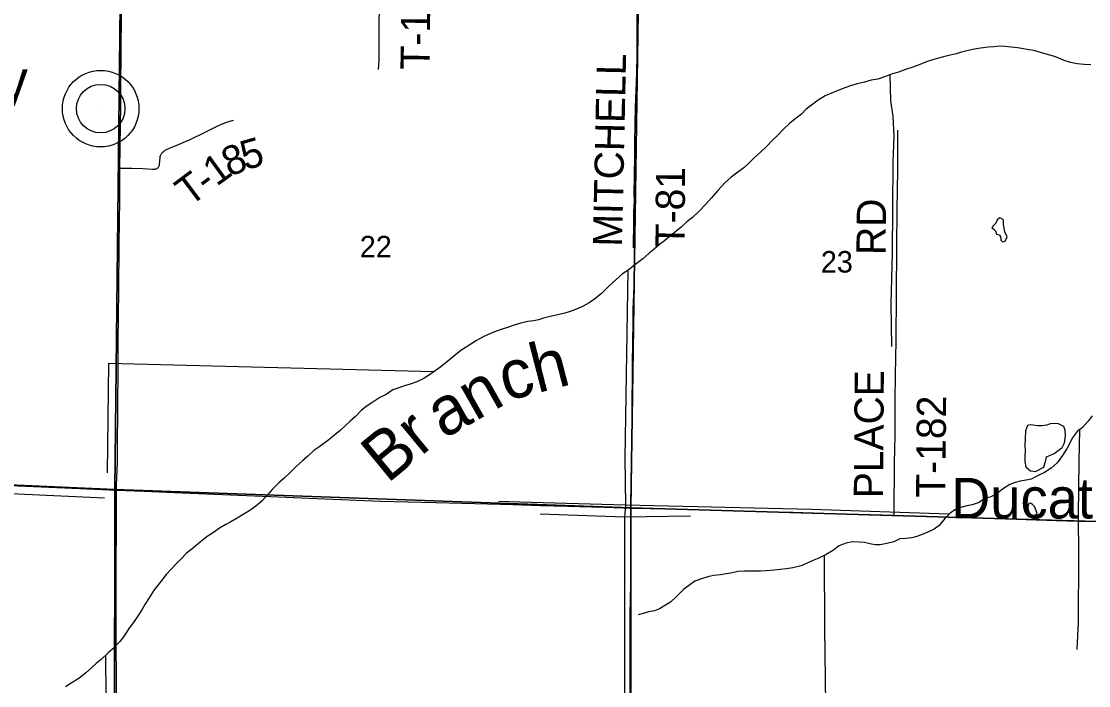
# Model space of a CAD drawing. Extents: x 1443599 to 1910620, y 1028088 to 1361369.
# Drawn here: x 1635252 to 1646210, y 1196448 to 1203271 of the extents above; entities that cross this region are included whole.
import ezdxf

# ---------------------------------------------------------------- set-up
doc = ezdxf.new("R2010")
doc.units = 0
for name, color, linetype in [('GM_X_County_Road', 7, 'Continuous'), ('GM_X_Major_River', 7, 'Continuous'), ('GM_X_Major_River_Text', 7, 'Continuous'), ('GM_X_Minor_Lake', 7, 'Continuous'), ('GM_X_Minor_River', 7, 'Continuous'), ('GM_X_Section', 7, 'Continuous'), ('GM_X_Section_Text', 7, 'Continuous'), ('GM_X_State_Route', 7, 'Continuous'), ('GM_X_Township_Road', 7, 'Continuous'), ('GM_X_Township_Road_Text', 7, 'Continuous'), ('GM_X_Unincorporated', 7, 'Continuous'), ('GM_X_Unincorporated_Location', 7, 'Continuous'), ('GM_X_Unincorporated_Text', 7, 'Continuous')]:
    doc.layers.add(name, color=color, linetype=linetype)

msp = doc.modelspace()

# ---------------------------------------------------------------- linework, layer by layer
at = {"layer": 'GM_X_County_Road'}
for points in [[(1636265, 1201763), (1636267, 1201969), (1636270, 1202215), (1636272, 1202395), (1636274, 1202625), (1636277, 1202920), (1636280, 1203380), (1636282, 1203528), (1636283, 1203593), (1636286, 1203739)], [(1636229, 1198456), (1636229, 1198506), (1636233, 1198588), (1636238, 1198736), (1636241, 1198900), (1636242, 1199294), (1636245, 1199720), (1636246, 1199983), (1636248, 1200246), (1636252, 1200508), (1636258, 1200984), (1636263, 1201443), (1636263, 1201608), (1636264, 1201706), (1636265, 1201763)], [(1636218, 1193190), (1636218, 1193206), (1636217, 1193583), (1636222, 1194518), (1636222, 1194765), (1636224, 1195257), (1636225, 1195569), (1636225, 1195864), (1636228, 1196258), (1636228, 1196603), (1636227, 1196800), (1636225, 1197013), (1636225, 1197275), (1636227, 1197702), (1636229, 1198063), (1636230, 1198276), (1636229, 1198424), (1636229, 1198456)]]:
    msp.add_lwpolyline(points, dxfattribs=at)
at = {"layer": 'GM_X_Major_River'}
for points in [[(1646233, 1202825), (1646165, 1202827), (1646090, 1202836), (1646022, 1202850), (1645958, 1202870), (1645902, 1202894), (1645850, 1202913), (1645774, 1202933), (1645716, 1202951), (1645648, 1202971), (1645596, 1202980), (1645540, 1202990), (1645478, 1202998), (1645418, 1203006), (1645350, 1203014), (1645296, 1203015), (1645236, 1203011), (1645177, 1203005), (1645099, 1202995), (1645037, 1202987), (1644971, 1202973), (1644905, 1202954), (1644849, 1202938), (1644789, 1202924), (1644720, 1202908), (1644654, 1202888), (1644586, 1202870), (1644536, 1202852), (1644470, 1202825), (1644404, 1202799), (1644329, 1202775), (1644257, 1202749), (1644187, 1202729), (1644115, 1202703), (1644045, 1202679), (1643977, 1202666), (1643910, 1202646), (1643832, 1202628), (1643776, 1202612), (1643708, 1202588), (1643644, 1202566), (1643586, 1202542), (1643503, 1202506), (1643431, 1202463), (1643379, 1202421), (1643311, 1202369), (1643260, 1202319), (1643194, 1202265), (1643138, 1202221), (1643074, 1202159), (1643013, 1202097), (1642963, 1202051), (1642901, 1201985), (1642840, 1201929), (1642776, 1201869), (1642718, 1201811), (1642668, 1201767), (1642609, 1201723), (1642539, 1201671), (1642475, 1201613), (1642403, 1201535), (1642338, 1201459), (1642278, 1201393), (1642212, 1201321), (1642143, 1201257), (1642083, 1201211), (1642027, 1201159), (1641971, 1201113), (1641904, 1201059), (1641854, 1201017), (1641804, 1200979), (1641748, 1200931), (1641697, 1200891), (1641631, 1200833), (1641565, 1200781), (1641495, 1200727), (1641422, 1200676), (1641356, 1200616), (1641284, 1200552), (1641211, 1200480), (1641135, 1200418), (1641083, 1200380), (1641019, 1200346), (1640969, 1200322), (1640888, 1200290), (1640832, 1200274), (1640760, 1200256), (1640680, 1200239), (1640612, 1200223), (1640562, 1200205), (1640512, 1200195), (1640453, 1200187)], [(1640453, 1200187), (1640381, 1200171), (1640313, 1200151), (1640243, 1200126), (1640189, 1200110), (1640127, 1200088), (1640070, 1200066), (1639994, 1200032), (1639924, 1199992), (1639868, 1199956), (1639818, 1199926), (1639765, 1199890), (1639693, 1199834), (1639631, 1199782), (1639559, 1199724), (1639486, 1199670), (1639432, 1199635), (1639378, 1199601), (1639312, 1199569), (1639244, 1199545), (1639187, 1199527), (1639119, 1199505), (1639067, 1199485), (1638999, 1199439), (1638933, 1199407), (1638860, 1199359), (1638804, 1199322), (1638744, 1199278), (1638682, 1199214), (1638627, 1199166), (1638577, 1199116), (1638525, 1199068), (1638471, 1199024), (1638410, 1198974), (1638358, 1198936), (1638308, 1198898), (1638254, 1198862), (1638192, 1198804), (1638137, 1198758), (1638073, 1198700), (1638013, 1198638), (1637949, 1198580), (1637894, 1198532), (1637826, 1198462), (1637780, 1198408), (1637723, 1198348), (1637659, 1198292), (1637587, 1198240), (1637531, 1198206), (1637469, 1198168), (1637402, 1198130), (1637350, 1198104), (1637286, 1198066), (1637226, 1198022), (1637159, 1197979), (1637089, 1197923), (1637023, 1197867), (1636949, 1197809), (1636894, 1197751), (1636844, 1197703), (1636792, 1197645), (1636738, 1197589), (1636683, 1197519), (1636617, 1197433), (1636565, 1197351), (1636520, 1197282), (1636490, 1197228), (1636446, 1197160), (1636412, 1197106), (1636357, 1197034), (1636311, 1196964), (1636263, 1196900), (1636193, 1196828), (1636142, 1196784), (1636072, 1196716), (1636022, 1196674), (1635972, 1196630), (1635915, 1196580), (1635841, 1196520), (1635763, 1196474), (1635707, 1196436)]]:
    msp.add_lwpolyline(points, dxfattribs=at)
at = {"layer": 'GM_X_Minor_Lake'}
for p, q in [((1645258, 1201197), (1645234, 1201176)), ((1645815, 1199136), (1645780, 1199123)), ((1645586, 1198272), (1645592, 1198248))]:
    msp.add_line(p, q, dxfattribs=at)
for points in [[(1645234, 1201176), (1645216, 1201153), (1645238, 1201133), (1645254, 1201121), (1645264, 1201087), (1645292, 1201077), (1645306, 1201061), (1645308, 1201025), (1645324, 1201005), (1645354, 1201013), (1645372, 1201057), (1645350, 1201111), (1645334, 1201183), (1645336, 1201233), (1645298, 1201252), (1645270, 1201232), (1645258, 1201197)], [(1645780, 1199123), (1645727, 1199116), (1645688, 1199116), (1645638, 1199124), (1645610, 1199126), (1645582, 1199120), (1645562, 1199066), (1645558, 1198982), (1645554, 1198918), (1645557, 1198858), (1645553, 1198804), (1645553, 1198749), (1645565, 1198697), (1645613, 1198653), (1645665, 1198647), (1645749, 1198691), (1645770, 1198765), (1645778, 1198797), (1645856, 1198831), (1645938, 1198893), (1645960, 1198941), (1645971, 1199013), (1645969, 1199071), (1645955, 1199109), (1645899, 1199136), (1645861, 1199142), (1645815, 1199136)], [(1645592, 1198248), (1645602, 1198216), (1645620, 1198196), (1645658, 1198198), (1645682, 1198216), (1645668, 1198254), (1645654, 1198288), (1645634, 1198310), (1645612, 1198322), (1645596, 1198318), (1645586, 1198284), (1645586, 1198272)]]:
    msp.add_lwpolyline(points, dxfattribs=at)
at = {"layer": 'GM_X_Minor_River'}
for points in [[(1644167, 1202721), (1644176, 1202454), (1644200, 1202296), (1644211, 1202087), (1644198, 1201826), (1644195, 1201353), (1644193, 1200888), (1644180, 1200374), (1644185, 1199933)], [(1641479, 1200716), (1641447, 1198786), (1641453, 1198303), (1641445, 1198178), (1641443, 1197003), (1641449, 1194794), (1641439, 1193362), (1641433, 1192939)], [(1639486, 1199670), (1636147, 1199757), (1636134, 1198633)], [(1646246, 1199219), (1646205, 1199163), (1646145, 1199099), (1646091, 1199057)], [(1646115, 1199075), (1646110, 1198754), (1646102, 1198200), (1646107, 1197777), (1646101, 1197099), (1646088, 1196818)], [(1646091, 1199057), (1646041, 1198989), (1646018, 1198939), (1645990, 1198889), (1645942, 1198812), (1645886, 1198738), (1645825, 1198682), (1645757, 1198639), (1645685, 1198603), (1645619, 1198569), (1645567, 1198559), (1645508, 1198547), (1645454, 1198535), (1645400, 1198515), (1645336, 1198473), (1645262, 1198417), (1645205, 1198387), (1645137, 1198366), (1645085, 1198330), (1645013, 1198304), (1644959, 1198294), (1644909, 1198280), (1644851, 1198260), (1644790, 1198224), (1644734, 1198164), (1644674, 1198092), (1644624, 1198054), (1644557, 1198026), (1644501, 1198000), (1644445, 1197981), (1644395, 1197965), (1644331, 1197959), (1644271, 1197957), (1644209, 1197927), (1644136, 1197907), (1644068, 1197893), (1644018, 1197894), (1643962, 1197906), (1643910, 1197918), (1643852, 1197922), (1643782, 1197924), (1643718, 1197911), (1643649, 1197883), (1643579, 1197833), (1643515, 1197795), (1643441, 1197759), (1643371, 1197731), (1643258, 1197679), (1643172, 1197657), (1643108, 1197648), (1643044, 1197642), (1642984, 1197634), (1642898, 1197628), (1642839, 1197624), (1642785, 1197625), (1642725, 1197623), (1642675, 1197625), (1642607, 1197619), (1642537, 1197605), (1642487, 1197597), (1642431, 1197588), (1642359, 1197578), (1642300, 1197566), (1642234, 1197546), (1642168, 1197522), (1642102, 1197472), (1642052, 1197438), (1641977, 1197364), (1641917, 1197306), (1641867, 1197276), (1641805, 1197238), (1641751, 1197216), (1641690, 1197205), (1641636, 1197189), (1641586, 1197175)], [(1630853, 1198651), (1630881, 1198641), (1630911, 1198615), (1630963, 1198602), (1631013, 1198602), (1631282, 1198591), (1632103, 1198549), (1633054, 1198510), (1634050, 1198471), (1635142, 1198422), (1636107, 1198377)], [(1644775, 1198208), (1643364, 1198259), (1641453, 1198303), (1640368, 1198334), (1640153, 1198341)], [(1642122, 1198190), (1641445, 1198178), (1640580, 1198211)], [(1643493, 1197784), (1643497, 1197037), (1643515, 1195735), (1643500, 1194906)], [(1636123, 1186169), (1636105, 1186791), (1636114, 1187974), (1636118, 1189218), (1636114, 1190596), (1636123, 1192253), (1636132, 1194080), (1636130, 1195484), (1636118, 1196761)]]:
    msp.add_lwpolyline(points, dxfattribs=at)
at = {"layer": 'GM_X_Section'}
for points in [[(1630978, 1203970), (1636269, 1203753), (1636212, 1198462), (1630935, 1198697)], [(1636269, 1203753), (1641589, 1203603), (1641511, 1198274), (1636212, 1198462)], [(1641589, 1203603), (1646935, 1203453), (1646877, 1198117), (1641511, 1198274)], [(1630935, 1198697), (1636212, 1198462), (1636205, 1193194), (1630908, 1193407)], [(1636212, 1198462), (1641511, 1198274), (1641512, 1193004), (1636205, 1193194)], [(1641511, 1198274), (1646877, 1198117), (1646804, 1192856), (1641512, 1193004)]]:
    msp.add_lwpolyline(points, close=True, dxfattribs=at)
at = {"layer": 'GM_X_State_Route'}
msp.add_lwpolyline([(1635137, 1198504), (1635694, 1198480), (1636153, 1198460), (1636229, 1198456), (1636514, 1198445), (1636744, 1198437), (1637317, 1198412), (1637891, 1198387), (1638285, 1198372), (1638940, 1198344), (1639646, 1198325), (1640302, 1198308), (1640581, 1198300), (1640860, 1198290), (1641237, 1198281), (1641434, 1198275), (1641511, 1198272), (1641549, 1198270), (1641713, 1198267), (1642188, 1198257), (1642500, 1198247), (1642763, 1198240), (1642992, 1198233), (1643173, 1198230), (1643484, 1198219), (1644212, 1198198), (1644255, 1198197), (1644550, 1198188), (1644862, 1198179), (1645174, 1198168), (1645567, 1198156), (1645879, 1198146), (1646223, 1198135)], dxfattribs=at)
at = {"layer": 'GM_X_Township_Road'}
for points in [[(1638920, 1202777), (1638925, 1202869), (1638925, 1203002), (1638927, 1203169), (1638930, 1203479), (1638930, 1203583), (1638932, 1203652), (1638933, 1203668)], [(1641536, 1200946), (1641538, 1201012), (1641538, 1201045), (1641540, 1201127), (1641541, 1201307), (1641543, 1201373), (1641546, 1201422), (1641546, 1201439), (1641543, 1201488), (1641549, 1201882), (1641549, 1202030), (1641558, 1202392), (1641561, 1202474), (1641570, 1202737), (1641575, 1202934), (1641575, 1203016), (1641575, 1203115), (1641574, 1203279), (1641576, 1203427), (1641578, 1203537), (1641579, 1203572)], [(1636265, 1201763), (1636288, 1201763), (1636353, 1201764), (1636386, 1201764), (1636500, 1201761), (1636598, 1201754), (1636616, 1201753), (1636623, 1201753), (1636631, 1201755), (1636639, 1201757), (1636645, 1201760), (1636651, 1201763), (1636654, 1201766), (1636659, 1201771), (1636662, 1201775), (1636663, 1201779), (1636667, 1201786), (1636669, 1201794), (1636670, 1201803), (1636676, 1201868), (1636677, 1201876), (1636679, 1201884), (1636682, 1201893), (1636685, 1201900), (1636688, 1201906), (1636693, 1201914), (1636698, 1201920), (1636703, 1201926), (1636710, 1201932), (1636715, 1201937), (1636723, 1201943), (1636729, 1201947), (1636736, 1201951), (1636743, 1201955), (1636773, 1201968), (1636864, 1202005), (1636984, 1202058), (1637131, 1202129), (1637263, 1202194), (1637308, 1202214), (1637353, 1202233), (1637384, 1202243), (1637415, 1202252), (1637431, 1202256)], [(1644227, 1199650), (1644231, 1199805), (1644234, 1200002), (1644238, 1200462), (1644242, 1200955), (1644243, 1201332), (1644249, 1201743), (1644250, 1201973), (1644250, 1202153)], [(1641511, 1198272), (1641512, 1198559), (1641515, 1198706), (1641519, 1198887), (1641522, 1199248), (1641528, 1199740), (1641530, 1199987), (1641534, 1200167), (1641535, 1200315), (1641539, 1200463), (1641547, 1200659)], [(1644212, 1198198), (1644212, 1198232), (1644214, 1198395), (1644217, 1198560), (1644218, 1198707), (1644218, 1198756), (1644219, 1198855), (1644222, 1199035), (1644224, 1199281), (1644224, 1199346), (1644224, 1199379), (1644227, 1199641), (1644227, 1199650)], [(1641494, 1192989), (1641494, 1193027), (1641493, 1193207), (1641493, 1193453), (1641492, 1193798), (1641496, 1194110), (1641500, 1194734), (1641501, 1195095), (1641502, 1196146), (1641501, 1196622), (1641501, 1196966), (1641503, 1197180), (1641508, 1197492), (1641510, 1197738), (1641511, 1198132), (1641511, 1198272)]]:
    msp.add_lwpolyline(points, dxfattribs=at)
at = {"layer": 'GM_X_Unincorporated'}
for radius in [393, 249]:
    msp.add_circle((1636067, 1202375), radius, dxfattribs=at)
at = {"layer": 'GM_X_Unincorporated_Location'}
msp.add_line((1636067, 1202375), (1636067, 1202375), dxfattribs=at)

# ---------------------------------------------------------------- texts
at = {"layer": 'GM_X_Major_River_Text'}
for s, rotation, p in [('ch', 14.4555, (1640225, 1199368)), ('an', 29.4585, (1639588, 1198978)), ('Br', 39.4606, (1639009, 1198517))]:
    msp.add_text(s, height=500.2, rotation=rotation, dxfattribs=at).set_placement(p)
at = {"layer": 'GM_X_Section_Text'}
for s, p in [('22', (1638727, 1200847)), ('23', (1643460, 1200691))]:
    msp.add_text(s, height=221, rotation=0, dxfattribs=at).set_placement(p)
at = {"layer": 'GM_X_Township_Road_Text'}
for s, rotation, p in [('T-185', 89.442, (1639444, 1202775)), ('MITCHELL', 88.7743, (1641419, 1200955)), ('5', 16.147, (1637551, 1201740)), ('8', 23.312, (1637391, 1201670)), ('1', 35.9509, (1637256, 1201570)), ('T', 37.0285, (1636980, 1201362)), ('T-81', 89.6542, (1642062, 1200950)), ('-', 36.8636, (1637159, 1201497)), ('RD', 89.5125, (1644125, 1200870)), ('PLACE', 89.5696, (1644098, 1198372)), ('T-182', 89.4443, (1644737, 1198377))]:
    msp.add_text(s, height=300, rotation=rotation, dxfattribs=at).set_placement(p)
at = {"layer": 'GM_X_Unincorporated_Text'}
for s, p in [('Digby', (1633894, 1202459)), ('Ducat', (1644797, 1198165))]:
    msp.add_text(s, height=417, rotation=0, dxfattribs=at).set_placement(p)

doc.saveas('drawing.dxf')
